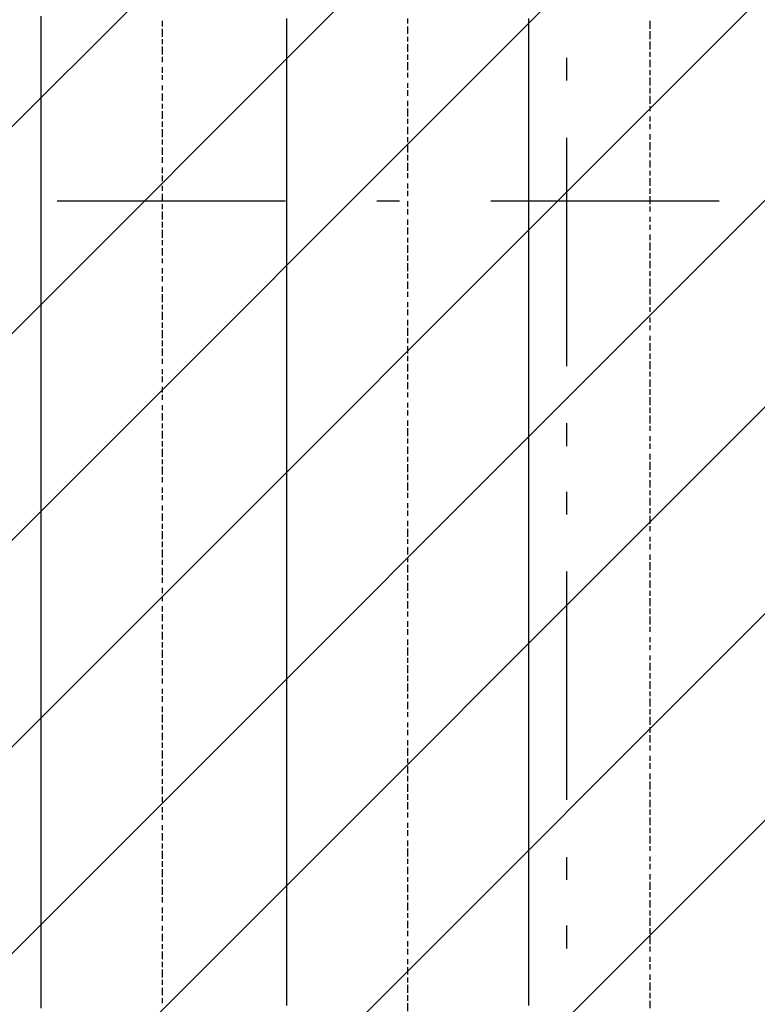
# Model space of a CAD drawing. Extents: x 997 to 109698, y 921 to 94021.
# Tile 382 of 656: x 10800 to 12011, y 55412 to 57029. Entities that reach past the tile are written whole.
import ezdxf

# ---------------------------------------------------------------- set-up
doc = ezdxf.new("R2010")
doc.units = 0
doc.header["$MEASUREMENT"] = 0
for name, color, linetype in [('12', 7, 'CONTINUOUS'), ('28', 7, 'CONTINUOUS'), ('40', 7, 'CONTINUOUS')]:
    doc.layers.add(name, color=color, linetype=linetype)

msp = doc.modelspace()

# ---------------------------------------------------------------- linework, layer by layer
at = {"layer": '12', "color": 5}
for p, q in [((10834.630503, 57034.563401), (10834.630503, 57026.563401)), ((11237.630503, 57030.563401), (11237.630503, 57017.563401)), ((11635.630503, 57030.563401), (11635.630503, 57017.563401)), ((10834.630503, 57026.563401), (10834.630503, 57013.563401)), ((10834.630503, 57013.563401), (10834.630503, 57005.563401)), ((11237.630503, 57017.563401), (11237.630503, 57009.563401)), ((11635.630503, 57017.563401), (11635.630503, 57009.563401)), ((10834.630503, 57005.563401), (10834.630503, 56992.563401)), ((11237.630503, 57009.563401), (11237.630503, 57000.563401)), ((11237.630503, 57000.563401), (11237.630503, 56988.563401)), ((11635.630503, 57009.563401), (11635.630503, 57000.563401)), ((11635.630503, 57000.563401), (11635.630503, 56988.563401)), ((10834.630503, 56992.563401), (10834.630503, 56984.563401)), ((10834.630503, 56984.563401), (10834.630503, 56975.563401)), ((11237.630503, 56988.563401), (11237.630503, 56979.563401)), ((11635.630503, 56988.563401), (11635.630503, 56979.563401)), ((10834.630503, 56975.563401), (10834.630503, 56962.563401)), ((11237.630503, 56979.563401), (11237.630503, 56971.563401)), ((11237.630503, 56971.563401), (11237.630503, 56958.563401)), ((11635.630503, 56979.563401), (11635.630503, 56967.563401)), ((11635.630503, 56967.563401), (11635.630503, 56958.563401)), ((10834.630503, 56962.563401), (10834.630503, 56954.563401)), ((10834.630503, 56954.563401), (10834.630503, 56945.563401)), ((11237.630503, 56958.563401), (11237.630503, 56950.563401)), ((11237.630503, 56950.563401), (11237.630503, 56937.563401)), ((11635.630503, 56958.563401), (11635.630503, 56950.563401)), ((11635.630503, 56950.563401), (11635.630503, 56937.563401)), ((10834.630503, 56945.563401), (10834.630503, 56933.563401)), ((10834.630503, 56933.563401), (10834.630503, 56924.563401)), ((11237.630503, 56937.563401), (11237.630503, 56929.563401)), ((11635.630503, 56937.563401), (11635.630503, 56929.563401)), ((10834.630503, 56924.563401), (10834.630503, 56916.563401)), ((10834.630503, 56916.563401), (10834.630503, 56903.563401)), ((11237.630503, 56929.563401), (11237.630503, 56920.563401)), ((11237.630503, 56920.563401), (11237.630503, 56907.563401)), ((11635.630503, 56929.563401), (11635.630503, 56920.563401)), ((11635.630503, 56920.563401), (11635.630503, 56907.563401)), ((10834.630503, 56903.563401), (10834.630503, 56895.563401)), ((11237.630503, 56907.563401), (11237.630503, 56899.563401)), ((11635.630503, 56907.563401), (11635.630503, 56899.563401)), ((10834.630503, 56895.563401), (10834.630503, 56882.563401)), ((11237.630503, 56899.563401), (11237.630503, 56890.563401)), ((11237.630503, 56890.563401), (11237.630503, 56878.563401)), ((11635.630503, 56899.563401), (11635.630503, 56890.563401)), ((11635.630503, 56890.563401), (11635.630503, 56878.563401)), ((10834.630503, 56882.563401), (10834.630503, 56874.563401)), ((10834.630503, 56874.563401), (10834.630503, 56865.563401)), ((11237.630503, 56878.563401), (11237.630503, 56869.563401)), ((11237.630503, 56869.563401), (11237.630503, 56861.563401)), ((11635.630503, 56878.563401), (11635.630503, 56869.563401)), ((11635.630503, 56869.563401), (11635.630503, 56861.563401)), ((10834.630503, 56865.563401), (10834.630503, 56852.563401)), ((10834.630503, 56852.563401), (10834.630503, 56844.563401)), ((11237.630503, 56861.563401), (11237.630503, 56848.563401)), ((11635.630503, 56861.563401), (11635.630503, 56848.563401)), ((10834.630503, 56844.563401), (10834.630503, 56835.563401)), ((10834.630503, 56835.563401), (10834.630503, 56823.563401)), ((11237.630503, 56848.563401), (11237.630503, 56840.563401)), ((11237.630503, 56840.563401), (11237.630503, 56827.563401)), ((11635.630503, 56848.563401), (11635.630503, 56840.563401)), ((11635.630503, 56840.563401), (11635.630503, 56827.563401)), ((10834.630503, 56823.563401), (10834.630503, 56814.563401)), ((11237.630503, 56827.563401), (11237.630503, 56818.563401)), ((11635.630503, 56827.563401), (11635.630503, 56818.563401)), ((10834.630503, 56814.563401), (10834.630503, 56806.563401)), ((10834.630503, 56806.563401), (10834.630503, 56793.563401)), ((11237.630503, 56818.563401), (11237.630503, 56810.563401)), ((11237.630503, 56810.563401), (11237.630503, 56797.563401)), ((11635.630503, 56818.563401), (11635.630503, 56810.563401)), ((11635.630503, 56810.563401), (11635.630503, 56797.563401)), ((10834.630503, 56793.563401), (10834.630503, 56785.563401)), ((11237.630503, 56797.563401), (11237.630503, 56789.563401)), ((11237.630503, 56789.563401), (11237.630503, 56780.563401)), ((11635.630503, 56797.563401), (11635.630503, 56789.563401)), ((11635.630503, 56789.563401), (11635.630503, 56780.563401)), ((10834.630503, 56785.563401), (10834.630503, 56776.563401)), ((10834.630503, 56776.563401), (10834.630503, 56763.563401)), ((11237.630503, 56780.563401), (11237.630503, 56768.563401)), ((11635.630503, 56780.563401), (11635.630503, 56768.563401)), ((10834.630503, 56763.563401), (10834.630503, 56755.563401)), ((10834.630503, 56755.563401), (10834.630503, 56742.563401)), ((11237.630503, 56768.563401), (11237.630503, 56759.563401)), ((11237.630503, 56759.563401), (11237.630503, 56751.563401)), ((11635.630503, 56768.563401), (11635.630503, 56759.563401)), ((11635.630503, 56759.563401), (11635.630503, 56751.563401)), ((10834.630503, 56742.563401), (10834.630503, 56734.563401)), ((11237.630503, 56751.563401), (11237.630503, 56738.563401)), ((11237.630503, 56738.563401), (11237.630503, 56730.563401)), ((11635.630503, 56751.563401), (11635.630503, 56738.563401)), ((11635.630503, 56738.563401), (11635.630503, 56730.563401)), ((10834.630503, 56734.563401), (10834.630503, 56725.563401)), ((10834.630503, 56725.563401), (10834.630503, 56713.563401)), ((11237.630503, 56730.563401), (11237.630503, 56717.563401)), ((11635.630503, 56730.563401), (11635.630503, 56717.563401)), ((10834.630503, 56713.563401), (10834.630503, 56704.563401)), ((11237.630503, 56717.563401), (11237.630503, 56708.563401)), ((11237.630503, 56708.563401), (11237.630503, 56700.563401)), ((11635.630503, 56717.563401), (11635.630503, 56708.563401)), ((11635.630503, 56708.563401), (11635.630503, 56700.563401)), ((10834.630503, 56704.563401), (10834.630503, 56696.563401)), ((10834.630503, 56696.563401), (10834.630503, 56683.563401)), ((11237.630503, 56700.563401), (11237.630503, 56687.563401)), ((11635.630503, 56700.563401), (11635.630503, 56687.563401)), ((10834.630503, 56683.563401), (10834.630503, 56675.563401)), ((10834.630503, 56675.563401), (10834.630503, 56666.563401)), ((11237.630503, 56687.563401), (11237.630503, 56679.563401)), ((11237.630503, 56679.563401), (11237.630503, 56670.563401)), ((11635.630503, 56687.563401), (11635.630503, 56679.563401)), ((11635.630503, 56679.563401), (11635.630503, 56670.563401)), ((10834.630503, 56666.563401), (10834.630503, 56653.563401)), ((11237.630503, 56670.563401), (11237.630503, 56658.563401)), ((11237.630503, 56658.563401), (11237.630503, 56649.563401)), ((11635.630503, 56670.563401), (11635.630503, 56658.563401)), ((11635.630503, 56658.563401), (11635.630503, 56649.563401)), ((10834.630503, 56653.563401), (10834.630503, 56645.563401)), ((10834.630503, 56645.563401), (10834.630503, 56632.563401)), ((11237.630503, 56649.563401), (11237.630503, 56641.563401)), ((11237.630503, 56641.563401), (11237.630503, 56628.563401)), ((11635.630503, 56649.563401), (11635.630503, 56641.563401)), ((11635.630503, 56641.563401), (11635.630503, 56628.563401)), ((10834.630503, 56632.563401), (10834.630503, 56624.563401)), ((11237.630503, 56628.563401), (11237.630503, 56620.563401)), ((11635.630503, 56628.563401), (11635.630503, 56620.563401)), ((10834.630503, 56624.563401), (10834.630503, 56615.563401)), ((10834.630503, 56615.563401), (10834.630503, 56603.563401)), ((11237.630503, 56620.563401), (11237.630503, 56607.563401)), ((11635.630503, 56620.563401), (11635.630503, 56607.563401)), ((10834.630503, 56603.563401), (10834.630503, 56594.563401)), ((10834.630503, 56594.563401), (10834.630503, 56586.563401)), ((11237.630503, 56607.563401), (11237.630503, 56598.563401)), ((11237.630503, 56598.563401), (11237.630503, 56590.563401)), ((11635.630503, 56607.563401), (11635.630503, 56598.563401)), ((11635.630503, 56598.563401), (11635.630503, 56590.563401)), ((10834.630503, 56586.563401), (10834.630503, 56573.563401)), ((11237.630503, 56590.563401), (11237.630503, 56577.563401)), ((11237.630503, 56577.563401), (11237.630503, 56569.563401)), ((11635.630503, 56590.563401), (11635.630503, 56577.563401)), ((11635.630503, 56577.563401), (11635.630503, 56569.563401)), ((10834.630503, 56573.563401), (10834.630503, 56564.563401)), ((10834.630503, 56564.563401), (10834.630503, 56556.563401)), ((11237.630503, 56569.563401), (11237.630503, 56560.563401)), ((11237.630503, 56560.563401), (11237.630503, 56548.563401)), ((11635.630503, 56569.563401), (11635.630503, 56560.563401)), ((11635.630503, 56560.563401), (11635.630503, 56548.563401)), ((10834.630503, 56556.563401), (10834.630503, 56543.563401)), ((11237.630503, 56548.563401), (11237.630503, 56539.563401)), ((11635.630503, 56548.563401), (11635.630503, 56539.563401)), ((10834.630503, 56543.563401), (10834.630503, 56535.563401)), ((10834.630503, 56535.563401), (10834.630503, 56522.563401)), ((11237.630503, 56539.563401), (11237.630503, 56531.563401)), ((11237.630503, 56531.563401), (11237.630503, 56518.563401)), ((11635.630503, 56539.563401), (11635.630503, 56531.563401)), ((11635.630503, 56531.563401), (11635.630503, 56518.563401)), ((10834.630503, 56522.563401), (10834.630503, 56514.563401)), ((10834.630503, 56514.563401), (10834.630503, 56505.563401)), ((11237.630503, 56518.563401), (11237.630503, 56509.563401)), ((11635.630503, 56518.563401), (11635.630503, 56509.563401)), ((10834.630503, 56505.563401), (10834.630503, 56492.563401)), ((11237.630503, 56509.563401), (11237.630503, 56501.563401)), ((11237.630503, 56501.563401), (11237.630503, 56488.563401)), ((11635.630503, 56509.563401), (11635.630503, 56497.563401)), ((11635.630503, 56497.563401), (11635.630503, 56488.563401)), ((10834.630503, 56492.563401), (10834.630503, 56484.563401)), ((10834.630503, 56484.563401), (10834.630503, 56476.563401)), ((11237.630503, 56488.563401), (11237.630503, 56480.563401)), ((11237.630503, 56480.563401), (11237.630503, 56467.563401)), ((11635.630503, 56488.563401), (11635.630503, 56480.563401)), ((11635.630503, 56480.563401), (11635.630503, 56467.563401)), ((10834.630503, 56476.563401), (10834.630503, 56463.563401)), ((10834.630503, 56463.563401), (10834.630503, 56454.563401)), ((11237.630503, 56467.563401), (11237.630503, 56459.563401)), ((11635.630503, 56467.563401), (11635.630503, 56459.563401)), ((10834.630503, 56454.563401), (10834.630503, 56446.563401)), ((11237.630503, 56459.563401), (11237.630503, 56450.563401)), ((11237.630503, 56450.563401), (11237.630503, 56437.563401)), ((11635.630503, 56459.563401), (11635.630503, 56450.563401)), ((11635.630503, 56450.563401), (11635.630503, 56437.563401)), ((10834.630503, 56446.563401), (10834.630503, 56433.563401)), ((10834.630503, 56433.563401), (10834.630503, 56425.563401)), ((11237.630503, 56437.563401), (11237.630503, 56429.563401)), ((11635.630503, 56437.563401), (11635.630503, 56429.563401)), ((10834.630503, 56425.563401), (10834.630503, 56412.563401)), ((11237.630503, 56429.563401), (11237.630503, 56421.563401)), ((11237.630503, 56421.563401), (11237.630503, 56408.563401)), ((11635.630503, 56429.563401), (11635.630503, 56421.563401)), ((11635.630503, 56421.563401), (11635.630503, 56408.563401)), ((10834.630503, 56412.563401), (10834.630503, 56404.563401)), ((10834.630503, 56404.563401), (10834.630503, 56395.563401)), ((11237.630503, 56408.563401), (11237.630503, 56399.563401)), ((11237.630503, 56399.563401), (11237.630503, 56391.563401)), ((11635.630503, 56408.563401), (11635.630503, 56399.563401)), ((11635.630503, 56399.563401), (11635.630503, 56387.563401)), ((10834.630503, 56395.563401), (10834.630503, 56382.563401)), ((10834.630503, 56382.563401), (10834.630503, 56374.563401)), ((11237.630503, 56391.563401), (11237.630503, 56378.563401)), ((11635.630503, 56387.563401), (11635.630503, 56378.563401)), ((10834.630503, 56374.563401), (10834.630503, 56365.563401)), ((11237.630503, 56378.563401), (11237.630503, 56370.563401)), ((11237.630503, 56370.563401), (11237.630503, 56357.563401)), ((11635.630503, 56378.563401), (11635.630503, 56370.563401)), ((11635.630503, 56370.563401), (11635.630503, 56357.563401)), ((10834.630503, 56365.563401), (10834.630503, 56353.563401)), ((10834.630503, 56353.563401), (10834.630503, 56344.563401)), ((11237.630503, 56357.563401), (11237.630503, 56349.563401)), ((11635.630503, 56357.563401), (11635.630503, 56349.563401)), ((10834.630503, 56344.563401), (10834.630503, 56336.563401)), ((10834.630503, 56336.563401), (10834.630503, 56323.563401)), ((11237.630503, 56349.563401), (11237.630503, 56340.563401)), ((11237.630503, 56340.563401), (11237.630503, 56327.563401)), ((11635.630503, 56349.563401), (11635.630503, 56340.563401)), ((11635.630503, 56340.563401), (11635.630503, 56327.563401)), ((10834.630503, 56323.563401), (10834.630503, 56315.563401)), ((11237.630503, 56327.563401), (11237.630503, 56319.563401)), ((11237.630503, 56319.563401), (11237.630503, 56310.563401)), ((11635.630503, 56327.563401), (11635.630503, 56319.563401)), ((11635.630503, 56319.563401), (11635.630503, 56310.563401)), ((10834.630503, 56315.563401), (10834.630503, 56302.563401)), ((10834.630503, 56302.563401), (10834.630503, 56294.563401)), ((11237.630503, 56310.563401), (11237.630503, 56298.563401)), ((11635.630503, 56310.563401), (11635.630503, 56298.563401)), ((10834.630503, 56294.563401), (10834.630503, 56285.563401)), ((10834.630503, 56285.563401), (10834.630503, 56272.563401)), ((11237.630503, 56298.563401), (11237.630503, 56289.563401)), ((11237.630503, 56289.563401), (11237.630503, 56281.563401)), ((11635.630503, 56298.563401), (11635.630503, 56289.563401)), ((11635.630503, 56289.563401), (11635.630503, 56281.563401)), ((10834.630503, 56272.563401), (10834.630503, 56264.563401)), ((11237.630503, 56281.563401), (11237.630503, 56268.563401)), ((11635.630503, 56281.563401), (11635.630503, 56268.563401)), ((10834.630503, 56264.563401), (10834.630503, 56255.563401)), ((10834.630503, 56255.563401), (10834.630503, 56243.563401)), ((11237.630503, 56268.563401), (11237.630503, 56260.563401)), ((11237.630503, 56260.563401), (11237.630503, 56247.563401)), ((11635.630503, 56268.563401), (11635.630503, 56260.563401)), ((11635.630503, 56260.563401), (11635.630503, 56247.563401)), ((10834.630503, 56243.563401), (10834.630503, 56234.563401)), ((11237.630503, 56247.563401), (11237.630503, 56239.563401)), ((11237.630503, 56239.563401), (11237.630503, 56230.563401)), ((11635.630503, 56247.563401), (11635.630503, 56239.563401)), ((11635.630503, 56239.563401), (11635.630503, 56230.563401)), ((10834.630503, 56234.563401), (10834.630503, 56226.563401)), ((10834.630503, 56226.563401), (10834.630503, 56213.563401)), ((11237.630503, 56230.563401), (11237.630503, 56217.563401)), ((11635.630503, 56230.563401), (11635.630503, 56217.563401)), ((10834.630503, 56213.563401), (10834.630503, 56205.563401)), ((10834.630503, 56205.563401), (10834.630503, 56196.563401)), ((11237.630503, 56217.563401), (11237.630503, 56209.563401)), ((11237.630503, 56209.563401), (11237.630503, 56200.563401)), ((11635.630503, 56217.563401), (11635.630503, 56209.563401)), ((11635.630503, 56209.563401), (11635.630503, 56200.563401)), ((10834.630503, 56196.563401), (10834.630503, 56183.563401)), ((11237.630503, 56200.563401), (11237.630503, 56188.563401)), ((11237.630503, 56188.563401), (11237.630503, 56179.563401)), ((11635.630503, 56200.563401), (11635.630503, 56188.563401)), ((11635.630503, 56188.563401), (11635.630503, 56179.563401)), ((10834.630503, 56183.563401), (10834.630503, 56175.563401)), ((10834.630503, 56175.563401), (10834.630503, 56162.563401)), ((11237.630503, 56179.563401), (11237.630503, 56171.563401)), ((11635.630503, 56179.563401), (11635.630503, 56171.563401)), ((10834.630503, 56162.563401), (10834.630503, 56154.563401)), ((11237.630503, 56171.563401), (11237.630503, 56158.563401)), ((11237.630503, 56158.563401), (11237.630503, 56150.563401)), ((11635.630503, 56171.563401), (11635.630503, 56158.563401)), ((11635.630503, 56158.563401), (11635.630503, 56150.563401)), ((10834.630503, 56154.563401), (10834.630503, 56145.563401)), ((10834.630503, 56145.563401), (10834.630503, 56133.563401)), ((11237.630503, 56150.563401), (11237.630503, 56137.563401)), ((11635.630503, 56150.563401), (11635.630503, 56137.563401)), ((10834.630503, 56133.563401), (10834.630503, 56124.563401)), ((10834.630503, 56124.563401), (10834.630503, 56116.563401)), ((11237.630503, 56137.563401), (11237.630503, 56128.563401)), ((11237.630503, 56128.563401), (11237.630503, 56120.563401)), ((11635.630503, 56137.563401), (11635.630503, 56128.563401)), ((11635.630503, 56128.563401), (11635.630503, 56120.563401)), ((10834.630503, 56116.563401), (10834.630503, 56103.563401)), ((11237.630503, 56120.563401), (11237.630503, 56107.563401)), ((11237.630503, 56107.563401), (11237.630503, 56099.563401)), ((11635.630503, 56120.563401), (11635.630503, 56107.563401)), ((11635.630503, 56107.563401), (11635.630503, 56099.563401)), ((10834.630503, 56103.563401), (10834.630503, 56095.563401)), ((10834.630503, 56095.563401), (10834.630503, 56086.563401)), ((11237.630503, 56099.563401), (11237.630503, 56090.563401)), ((11635.630503, 56099.563401), (11635.630503, 56090.563401)), ((10834.630503, 56086.563401), (10834.630503, 56073.563401)), ((11237.630503, 56090.563401), (11237.630503, 56078.563401)), ((11237.630503, 56078.563401), (11237.630503, 56069.563401)), ((11635.630503, 56090.563401), (11635.630503, 56078.563401)), ((11635.630503, 56078.563401), (11635.630503, 56069.563401)), ((10834.630503, 56073.563401), (10834.630503, 56065.563401)), ((10834.630503, 56065.563401), (10834.630503, 56052.563401)), ((11237.630503, 56069.563401), (11237.630503, 56061.563401)), ((11237.630503, 56061.563401), (11237.630503, 56048.563401)), ((11635.630503, 56069.563401), (11635.630503, 56061.563401)), ((11635.630503, 56061.563401), (11635.630503, 56048.563401)), ((10834.630503, 56052.563401), (10834.630503, 56044.563401)), ((10834.630503, 56044.563401), (10834.630503, 56035.563401)), ((11237.630503, 56048.563401), (11237.630503, 56040.563401)), ((11635.630503, 56048.563401), (11635.630503, 56040.563401)), ((10834.630503, 56035.563401), (10834.630503, 56023.563401)), ((11237.630503, 56040.563401), (11237.630503, 56027.563401)), ((11237.630503, 56027.563401), (11237.630503, 56018.563401)), ((11635.630503, 56040.563401), (11635.630503, 56027.563401)), ((11635.630503, 56027.563401), (11635.630503, 56018.563401)), ((10834.630503, 56023.563401), (10834.630503, 56014.563401)), ((10834.630503, 56014.563401), (10834.630503, 56006.563401)), ((11237.630503, 56018.563401), (11237.630503, 56010.563401)), ((11237.630503, 56010.563401), (11237.630503, 55997.563401)), ((11635.630503, 56018.563401), (11635.630503, 56010.563401)), ((11635.630503, 56010.563401), (11635.630503, 55997.563401)), ((10834.630503, 56006.563401), (10834.630503, 55993.563401)), ((11237.630503, 55997.563401), (11237.630503, 55989.563401)), ((11635.630503, 55997.563401), (11635.630503, 55989.563401)), ((10834.630503, 55993.563401), (10834.630503, 55984.563401)), ((10834.630503, 55984.563401), (10834.630503, 55976.563401)), ((11237.630503, 55989.563401), (11237.630503, 55980.563401)), ((11237.630503, 55980.563401), (11237.630503, 55968.563401)), ((11635.630503, 55989.563401), (11635.630503, 55980.563401)), ((11635.630503, 55980.563401), (11635.630503, 55968.563401)), ((10834.630503, 55976.563401), (10834.630503, 55963.563401)), ((10834.630503, 55963.563401), (10834.630503, 55955.563401)), ((11237.630503, 55968.563401), (11237.630503, 55959.563401)), ((11635.630503, 55968.563401), (11635.630503, 55959.563401)), ((10834.630503, 55955.563401), (10834.630503, 55942.563401)), ((11237.630503, 55959.563401), (11237.630503, 55951.563401)), ((11237.630503, 55951.563401), (11237.630503, 55938.563401)), ((11635.630503, 55959.563401), (11635.630503, 55951.563401)), ((11635.630503, 55951.563401), (11635.630503, 55938.563401)), ((10834.630503, 55942.563401), (10834.630503, 55934.563401)), ((10834.630503, 55934.563401), (10834.630503, 55925.563401)), ((11237.630503, 55938.563401), (11237.630503, 55929.563401)), ((11635.630503, 55938.563401), (11635.630503, 55929.563401)), ((10834.630503, 55925.563401), (10834.630503, 55913.563401)), ((10834.630503, 55913.563401), (10834.630503, 55904.563401)), ((11237.630503, 55929.563401), (11237.630503, 55921.563401)), ((11237.630503, 55921.563401), (11237.630503, 55908.563401)), ((11635.630503, 55929.563401), (11635.630503, 55917.563401)), ((11635.630503, 55917.563401), (11635.630503, 55908.563401)), ((10834.630503, 55904.563401), (10834.630503, 55896.563401)), ((11237.630503, 55908.563401), (11237.630503, 55900.563401)), ((11237.630503, 55900.563401), (11237.630503, 55887.563401)), ((11635.630503, 55908.563401), (11635.630503, 55900.563401)), ((11635.630503, 55900.563401), (11635.630503, 55887.563401)), ((10834.630503, 55896.563401), (10834.630503, 55883.563401)), ((10834.630503, 55883.563401), (10834.630503, 55874.563401)), ((11237.630503, 55887.563401), (11237.630503, 55879.563401)), ((11635.630503, 55887.563401), (11635.630503, 55879.563401)), ((10834.630503, 55874.563401), (10834.630503, 55866.563401)), ((10834.630503, 55866.563401), (10834.630503, 55853.563401)), ((11237.630503, 55879.563401), (11237.630503, 55870.563401)), ((11237.630503, 55870.563401), (11237.630503, 55857.563401)), ((11635.630503, 55879.563401), (11635.630503, 55870.563401)), ((11635.630503, 55870.563401), (11635.630503, 55857.563401)), ((10834.630503, 55853.563401), (10834.630503, 55845.563401)), ((11237.630503, 55857.563401), (11237.630503, 55849.563401)), ((11237.630503, 55849.563401), (11237.630503, 55841.563401)), ((11635.630503, 55857.563401), (11635.630503, 55849.563401)), ((11635.630503, 55849.563401), (11635.630503, 55841.563401)), ((10834.630503, 55845.563401), (10834.630503, 55832.563401)), ((11237.630503, 55841.563401), (11237.630503, 55828.563401)), ((11635.630503, 55841.563401), (11635.630503, 55828.563401)), ((10834.630503, 55832.563401), (10834.630503, 55824.563401)), ((10834.630503, 55824.563401), (10834.630503, 55815.563401)), ((11237.630503, 55828.563401), (11237.630503, 55819.563401)), ((11237.630503, 55819.563401), (11237.630503, 55811.563401)), ((11635.630503, 55828.563401), (11635.630503, 55819.563401)), ((11635.630503, 55819.563401), (11635.630503, 55807.563401)), ((10834.630503, 55815.563401), (10834.630503, 55802.563401)), ((10834.630503, 55802.563401), (10834.630503, 55794.563401)), ((11237.630503, 55811.563401), (11237.630503, 55798.563401)), ((11635.630503, 55807.563401), (11635.630503, 55798.563401)), ((10834.630503, 55794.563401), (10834.630503, 55786.563401)), ((10834.630503, 55786.563401), (10834.630503, 55773.563401)), ((11237.630503, 55798.563401), (11237.630503, 55790.563401)), ((11237.630503, 55790.563401), (11237.630503, 55777.563401)), ((11635.630503, 55798.563401), (11635.630503, 55790.563401)), ((11635.630503, 55790.563401), (11635.630503, 55777.563401)), ((10834.630503, 55773.563401), (10834.630503, 55764.563401)), ((11237.630503, 55777.563401), (11237.630503, 55769.563401)), ((11237.630503, 55769.563401), (11237.630503, 55760.563401)), ((11635.630503, 55777.563401), (11635.630503, 55769.563401)), ((11635.630503, 55769.563401), (11635.630503, 55760.563401)), ((10834.630503, 55764.563401), (10834.630503, 55756.563401)), ((10834.630503, 55756.563401), (10834.630503, 55743.563401)), ((11237.630503, 55760.563401), (11237.630503, 55747.563401)), ((11635.630503, 55760.563401), (11635.630503, 55747.563401)), ((10834.630503, 55743.563401), (10834.630503, 55735.563401)), ((10834.630503, 55735.563401), (10834.630503, 55722.563401)), ((11237.630503, 55747.563401), (11237.630503, 55739.563401)), ((11237.630503, 55739.563401), (11237.630503, 55731.563401)), ((11635.630503, 55747.563401), (11635.630503, 55739.563401)), ((11635.630503, 55739.563401), (11635.630503, 55731.563401)), ((10834.630503, 55722.563401), (10834.630503, 55714.563401)), ((11237.630503, 55731.563401), (11237.630503, 55718.563401)), ((11635.630503, 55731.563401), (11635.630503, 55718.563401)), ((10834.630503, 55714.563401), (10834.630503, 55705.563401)), ((10834.630503, 55705.563401), (10834.630503, 55692.563401)), ((11237.630503, 55718.563401), (11237.630503, 55709.563401)), ((11237.630503, 55709.563401), (11237.630503, 55701.563401)), ((11635.630503, 55718.563401), (11635.630503, 55709.563401)), ((11635.630503, 55709.563401), (11635.630503, 55701.563401)), ((10834.630503, 55692.563401), (10834.630503, 55684.563401)), ((11237.630503, 55701.563401), (11237.630503, 55688.563401)), ((11237.630503, 55688.563401), (11237.630503, 55680.563401)), ((11635.630503, 55701.563401), (11635.630503, 55688.563401)), ((11635.630503, 55688.563401), (11635.630503, 55680.563401)), ((10834.630503, 55684.563401), (10834.630503, 55675.563401)), ((10834.630503, 55675.563401), (10834.630503, 55663.563401)), ((11237.630503, 55680.563401), (11237.630503, 55667.563401)), ((11635.630503, 55680.563401), (11635.630503, 55667.563401)), ((10834.630503, 55663.563401), (10834.630503, 55654.563401)), ((11237.630503, 55667.563401), (11237.630503, 55659.563401)), ((11237.630503, 55659.563401), (11237.630503, 55650.563401)), ((11635.630503, 55667.563401), (11635.630503, 55659.563401)), ((11635.630503, 55659.563401), (11635.630503, 55650.563401)), ((10834.630503, 55654.563401), (10834.630503, 55646.563401)), ((10834.630503, 55646.563401), (10834.630503, 55633.563401)), ((11237.630503, 55650.563401), (11237.630503, 55637.563401)), ((11635.630503, 55650.563401), (11635.630503, 55637.563401)), ((10834.630503, 55633.563401), (10834.630503, 55625.563401)), ((10834.630503, 55625.563401), (10834.630503, 55616.563401)), ((11237.630503, 55637.563401), (11237.630503, 55629.563401)), ((11237.630503, 55629.563401), (11237.630503, 55620.563401)), ((11635.630503, 55637.563401), (11635.630503, 55629.563401)), ((11635.630503, 55629.563401), (11635.630503, 55620.563401)), ((10834.630503, 55616.563401), (10834.630503, 55604.563401)), ((11237.630503, 55620.563401), (11237.630503, 55608.563401)), ((11237.630503, 55608.563401), (11237.630503, 55599.563401)), ((11635.630503, 55620.563401), (11635.630503, 55608.563401)), ((11635.630503, 55608.563401), (11635.630503, 55599.563401)), ((10834.630503, 55604.563401), (10834.630503, 55595.563401)), ((10834.630503, 55595.563401), (10834.630503, 55582.563401)), ((11237.630503, 55599.563401), (11237.630503, 55591.563401)), ((11237.630503, 55591.563401), (11237.630503, 55578.563401)), ((11635.630503, 55599.563401), (11635.630503, 55591.563401)), ((11635.630503, 55591.563401), (11635.630503, 55578.563401)), ((10834.630503, 55582.563401), (10834.630503, 55574.563401)), ((10834.630503, 55574.563401), (10834.630503, 55565.563401)), ((11237.630503, 55578.563401), (11237.630503, 55570.563401)), ((11635.630503, 55578.563401), (11635.630503, 55570.563401)), ((10834.630503, 55565.563401), (10834.630503, 55553.563401)), ((11237.630503, 55570.563401), (11237.630503, 55557.563401)), ((11635.630503, 55570.563401), (11635.630503, 55557.563401)), ((10834.630503, 55553.563401), (10834.630503, 55544.563401)), ((10834.630503, 55544.563401), (10834.630503, 55536.563401)), ((11237.630503, 55557.563401), (11237.630503, 55548.563401)), ((11237.630503, 55548.563401), (11237.630503, 55540.563401)), ((11635.630503, 55557.563401), (11635.630503, 55548.563401)), ((11635.630503, 55548.563401), (11635.630503, 55540.563401)), ((10834.630503, 55536.563401), (10834.630503, 55523.563401)), ((11237.630503, 55540.563401), (11237.630503, 55527.563401)), ((11237.630503, 55527.563401), (11237.630503, 55519.563401)), ((11635.630503, 55540.563401), (11635.630503, 55527.563401)), ((11635.630503, 55527.563401), (11635.630503, 55519.563401)), ((10834.630503, 55523.563401), (10834.630503, 55515.563401)), ((10834.630503, 55515.563401), (10834.630503, 55506.563401)), ((11237.630503, 55519.563401), (11237.630503, 55510.563401)), ((11237.630503, 55510.563401), (11237.630503, 55498.563401)), ((11635.630503, 55519.563401), (11635.630503, 55510.563401)), ((11635.630503, 55510.563401), (11635.630503, 55498.563401)), ((10834.630503, 55506.563401), (10834.630503, 55493.563401)), ((10834.630503, 55493.563401), (10834.630503, 55485.563401)), ((11237.630503, 55498.563401), (11237.630503, 55489.563401)), ((11635.630503, 55498.563401), (11635.630503, 55489.563401)), ((10834.630503, 55485.563401), (10834.630503, 55472.563401)), ((11237.630503, 55489.563401), (11237.630503, 55481.563401)), ((11237.630503, 55481.563401), (11237.630503, 55468.563401)), ((11635.630503, 55489.563401), (11635.630503, 55481.563401)), ((11635.630503, 55481.563401), (11635.630503, 55468.563401)), ((10834.630503, 55472.563401), (10834.630503, 55464.563401)), ((10834.630503, 55464.563401), (10834.630503, 55455.563401)), ((11237.630503, 55468.563401), (11237.630503, 55460.563401)), ((11635.630503, 55468.563401), (11635.630503, 55460.563401)), ((10834.630503, 55455.563401), (10834.630503, 55443.563401)), ((11237.630503, 55460.563401), (11237.630503, 55447.563401)), ((11237.630503, 55447.563401), (11237.630503, 55438.563401)), ((11635.630503, 55460.563401), (11635.630503, 55447.563401)), ((11635.630503, 55447.563401), (11635.630503, 55438.563401)), ((10834.630503, 55443.563401), (10834.630503, 55434.563401)), ((10834.630503, 55434.563401), (10834.630503, 55426.563401)), ((11237.630503, 55438.563401), (11237.630503, 55430.563401)), ((11237.630503, 55430.563401), (11237.630503, 55417.563401)), ((11635.630503, 55438.563401), (11635.630503, 55430.563401)), ((11635.630503, 55430.563401), (11635.630503, 55417.563401)), ((10834.630503, 55426.563401), (10834.630503, 55413.563401)), ((10834.630503, 55413.563401), (10834.630503, 55405.563401)), ((11237.630503, 55417.563401), (11237.630503, 55409.563401)), ((11635.630503, 55417.563401), (11635.630503, 55409.563401))]:
    msp.add_line(p, q, dxfattribs=at)
at = {"layer": '12', "color": 1}
for p, q in [((11436.630503, 57030.563401), (11436.630503, 57022.563401)), ((11033.630503, 57026.563401), (11033.630503, 57017.563401)), ((11033.630503, 57013.563401), (11033.630503, 57000.563401)), ((11436.630503, 57017.563401), (11436.630503, 57005.563401)), ((11834.630503, 57026.563401), (11834.630503, 57013.563401)), ((11436.630503, 57000.563401), (11436.630503, 56992.563401)), ((11834.630503, 57009.563401), (11834.630503, 57005.563401)), ((11834.630503, 57005.563401), (11834.630503, 56996.563401)), ((11033.630503, 56996.563401), (11033.630503, 56988.563401)), ((11033.630503, 56984.563401), (11033.630503, 56971.563401)), ((11436.630503, 56988.563401), (11436.630503, 56975.563401)), ((11834.630503, 56992.563401), (11834.630503, 56979.563401)), ((11033.630503, 56967.563401), (11033.630503, 56958.563401)), ((11436.630503, 56971.563401), (11436.630503, 56962.563401)), ((11834.630503, 56975.563401), (11834.630503, 56967.563401)), ((11033.630503, 56950.563401), (11033.630503, 56941.563401)), ((11436.630503, 56958.563401), (11436.630503, 56945.563401)), ((11834.630503, 56962.563401), (11834.630503, 56950.563401)), ((11033.630503, 56937.563401), (11033.630503, 56929.563401)), ((11436.630503, 56941.563401), (11436.630503, 56933.563401)), ((11834.630503, 56945.563401), (11834.630503, 56937.563401)), ((11834.630503, 56933.563401), (11834.630503, 56920.563401)), ((11033.630503, 56920.563401), (11033.630503, 56912.563401)), ((11436.630503, 56924.563401), (11436.630503, 56916.563401)), ((11834.630503, 56916.563401), (11834.630503, 56907.563401)), ((11033.630503, 56907.563401), (11033.630503, 56895.563401)), ((11436.630503, 56912.563401), (11436.630503, 56903.563401)), ((11834.630503, 56903.563401), (11834.630503, 56890.563401)), ((11033.630503, 56890.563401), (11033.630503, 56882.563401)), ((11436.630503, 56895.563401), (11436.630503, 56886.563401)), ((11834.630503, 56886.563401), (11834.630503, 56878.563401)), ((11033.630503, 56878.563401), (11033.630503, 56865.563401)), ((11436.630503, 56882.563401), (11436.630503, 56869.563401)), ((11834.630503, 56869.563401), (11834.630503, 56861.563401)), ((11033.630503, 56861.563401), (11033.630503, 56852.563401)), ((11436.630503, 56865.563401), (11436.630503, 56857.563401)), ((11436.630503, 56852.563401), (11436.630503, 56840.563401)), ((11834.630503, 56857.563401), (11834.630503, 56848.563401)), ((11033.630503, 56848.563401), (11033.630503, 56835.563401)), ((11436.630503, 56835.563401), (11436.630503, 56827.563401)), ((11834.630503, 56840.563401), (11834.630503, 56831.563401)), ((11033.630503, 56831.563401), (11033.630503, 56823.563401)), ((11436.630503, 56823.563401), (11436.630503, 56810.563401)), ((11834.630503, 56827.563401), (11834.630503, 56814.563401)), ((11033.630503, 56818.563401), (11033.630503, 56806.563401)), ((11436.630503, 56806.563401), (11436.630503, 56797.563401)), ((11834.630503, 56810.563401), (11834.630503, 56802.563401)), ((11033.630503, 56802.563401), (11033.630503, 56793.563401)), ((11436.630503, 56793.563401), (11436.630503, 56780.563401)), ((11834.630503, 56797.563401), (11834.630503, 56785.563401)), ((11033.630503, 56785.563401), (11033.630503, 56776.563401)), ((11033.630503, 56772.563401), (11033.630503, 56763.563401)), ((11436.630503, 56776.563401), (11436.630503, 56768.563401)), ((11834.630503, 56780.563401), (11834.630503, 56772.563401)), ((11033.630503, 56755.563401), (11033.630503, 56747.563401)), ((11436.630503, 56759.563401), (11436.630503, 56751.563401)), ((11834.630503, 56768.563401), (11834.630503, 56755.563401)), ((11033.630503, 56742.563401), (11033.630503, 56730.563401)), ((11436.630503, 56747.563401), (11436.630503, 56738.563401)), ((11834.630503, 56751.563401), (11834.630503, 56742.563401)), ((11834.630503, 56738.563401), (11834.630503, 56725.563401)), ((11033.630503, 56725.563401), (11033.630503, 56717.563401)), ((11436.630503, 56730.563401), (11436.630503, 56721.563401)), ((11033.630503, 56713.563401), (11033.630503, 56700.563401)), ((11436.630503, 56717.563401), (11436.630503, 56708.563401)), ((11834.630503, 56721.563401), (11834.630503, 56713.563401)), ((11033.630503, 56696.563401), (11033.630503, 56687.563401)), ((11436.630503, 56700.563401), (11436.630503, 56691.563401)), ((11834.630503, 56704.563401), (11834.630503, 56696.563401)), ((11834.630503, 56691.563401), (11834.630503, 56683.563401)), ((11033.630503, 56683.563401), (11033.630503, 56670.563401)), ((11436.630503, 56687.563401), (11436.630503, 56675.563401)), ((11834.630503, 56675.563401), (11834.630503, 56666.563401)), ((11033.630503, 56666.563401), (11033.630503, 56658.563401)), ((11436.630503, 56670.563401), (11436.630503, 56662.563401)), ((11436.630503, 56658.563401), (11436.630503, 56645.563401)), ((11834.630503, 56662.563401), (11834.630503, 56649.563401)), ((11033.630503, 56653.563401), (11033.630503, 56641.563401)), ((11436.630503, 56641.563401), (11436.630503, 56632.563401)), ((11834.630503, 56645.563401), (11834.630503, 56636.563401)), ((11033.630503, 56636.563401), (11033.630503, 56628.563401)), ((11436.630503, 56628.563401), (11436.630503, 56615.563401)), ((11834.630503, 56632.563401), (11834.630503, 56620.563401)), ((11033.630503, 56620.563401), (11033.630503, 56611.563401)), ((11436.630503, 56611.563401), (11436.630503, 56603.563401)), ((11834.630503, 56615.563401), (11834.630503, 56607.563401)), ((11033.630503, 56607.563401), (11033.630503, 56598.563401)), ((11436.630503, 56598.563401), (11436.630503, 56586.563401)), ((11834.630503, 56603.563401), (11834.630503, 56590.563401)), ((11033.630503, 56590.563401), (11033.630503, 56581.563401)), ((11033.630503, 56577.563401), (11033.630503, 56564.563401)), ((11436.630503, 56581.563401), (11436.630503, 56573.563401)), ((11834.630503, 56586.563401), (11834.630503, 56577.563401)), ((11033.630503, 56560.563401), (11033.630503, 56552.563401)), ((11436.630503, 56564.563401), (11436.630503, 56556.563401)), ((11834.630503, 56573.563401), (11834.630503, 56560.563401)), ((11033.630503, 56548.563401), (11033.630503, 56535.563401)), ((11436.630503, 56552.563401), (11436.630503, 56543.563401)), ((11834.630503, 56556.563401), (11834.630503, 56548.563401)), ((11033.630503, 56531.563401), (11033.630503, 56522.563401)), ((11436.630503, 56535.563401), (11436.630503, 56526.563401)), ((11834.630503, 56539.563401), (11834.630503, 56531.563401)), ((11033.630503, 56518.563401), (11033.630503, 56505.563401)), ((11436.630503, 56522.563401), (11436.630503, 56509.563401)), ((11834.630503, 56526.563401), (11834.630503, 56518.563401)), ((11033.630503, 56501.563401), (11033.630503, 56492.563401)), ((11436.630503, 56505.563401), (11436.630503, 56497.563401)), ((11834.630503, 56509.563401), (11834.630503, 56501.563401)), ((11834.630503, 56497.563401), (11834.630503, 56484.563401)), ((11033.630503, 56488.563401), (11033.630503, 56476.563401)), ((11436.630503, 56492.563401), (11436.630503, 56480.563401)), ((11834.630503, 56480.563401), (11834.630503, 56471.563401)), ((11033.630503, 56471.563401), (11033.630503, 56463.563401)), ((11436.630503, 56476.563401), (11436.630503, 56467.563401)), ((11436.630503, 56463.563401), (11436.630503, 56450.563401)), ((11834.630503, 56467.563401), (11834.630503, 56454.563401)), ((11033.630503, 56454.563401), (11033.630503, 56446.563401)), ((11834.630503, 56450.563401), (11834.630503, 56442.563401)), ((11033.630503, 56442.563401), (11033.630503, 56433.563401)), ((11436.630503, 56446.563401), (11436.630503, 56437.563401)), ((11436.630503, 56433.563401), (11436.630503, 56421.563401)), ((11834.630503, 56437.563401), (11834.630503, 56425.563401)), ((11033.630503, 56425.563401), (11033.630503, 56416.563401)), ((11436.630503, 56416.563401), (11436.630503, 56408.563401)), ((11834.630503, 56421.563401), (11834.630503, 56412.563401)), ((11033.630503, 56412.563401), (11033.630503, 56404.563401)), ((11436.630503, 56399.563401), (11436.630503, 56391.563401)), ((11834.630503, 56408.563401), (11834.630503, 56395.563401)), ((11033.630503, 56395.563401), (11033.630503, 56387.563401)), ((11033.630503, 56382.563401), (11033.630503, 56370.563401)), ((11436.630503, 56387.563401), (11436.630503, 56378.563401)), ((11834.630503, 56391.563401), (11834.630503, 56382.563401)), ((11436.630503, 56370.563401), (11436.630503, 56361.563401)), ((11834.630503, 56378.563401), (11834.630503, 56365.563401)), ((11033.630503, 56365.563401), (11033.630503, 56357.563401)), ((11033.630503, 56353.563401), (11033.630503, 56340.563401)), ((11436.630503, 56357.563401), (11436.630503, 56344.563401)), ((11834.630503, 56361.563401), (11834.630503, 56353.563401)), ((11033.630503, 56336.563401), (11033.630503, 56327.563401)), ((11436.630503, 56340.563401), (11436.630503, 56332.563401)), ((11834.630503, 56344.563401), (11834.630503, 56336.563401)), ((11033.630503, 56323.563401), (11033.630503, 56310.563401)), ((11436.630503, 56327.563401), (11436.630503, 56315.563401)), ((11834.630503, 56332.563401), (11834.630503, 56323.563401)), ((11033.630503, 56306.563401), (11033.630503, 56298.563401)), ((11436.630503, 56310.563401), (11436.630503, 56302.563401)), ((11834.630503, 56315.563401), (11834.630503, 56306.563401)), ((11834.630503, 56302.563401), (11834.630503, 56289.563401)), ((11033.630503, 56294.563401), (11033.630503, 56281.563401)), ((11436.630503, 56298.563401), (11436.630503, 56285.563401)), ((11834.630503, 56285.563401), (11834.630503, 56277.563401)), ((11033.630503, 56277.563401), (11033.630503, 56268.563401)), ((11436.630503, 56281.563401), (11436.630503, 56272.563401)), ((11834.630503, 56272.563401), (11834.630503, 56260.563401)), ((11033.630503, 56260.563401), (11033.630503, 56251.563401)), ((11436.630503, 56268.563401), (11436.630503, 56255.563401)), ((11834.630503, 56255.563401), (11834.630503, 56247.563401)), ((11033.630503, 56247.563401), (11033.630503, 56239.563401)), ((11436.630503, 56251.563401), (11436.630503, 56243.563401)), ((11834.630503, 56243.563401), (11834.630503, 56230.563401)), ((11033.630503, 56230.563401), (11033.630503, 56222.563401)), ((11436.630503, 56234.563401), (11436.630503, 56226.563401)), ((11436.630503, 56222.563401), (11436.630503, 56213.563401)), ((11834.630503, 56226.563401), (11834.630503, 56217.563401)), ((11033.630503, 56217.563401), (11033.630503, 56205.563401)), ((11436.630503, 56205.563401), (11436.630503, 56196.563401)), ((11834.630503, 56213.563401), (11834.630503, 56200.563401)), ((11033.630503, 56200.563401), (11033.630503, 56192.563401)), ((11033.630503, 56188.563401), (11033.630503, 56175.563401)), ((11436.630503, 56192.563401), (11436.630503, 56179.563401)), ((11834.630503, 56196.563401), (11834.630503, 56188.563401)), ((11436.630503, 56175.563401), (11436.630503, 56167.563401)), ((11834.630503, 56179.563401), (11834.630503, 56171.563401)), ((11033.630503, 56171.563401), (11033.630503, 56162.563401)), ((11033.630503, 56158.563401), (11033.630503, 56145.563401)), ((11436.630503, 56162.563401), (11436.630503, 56150.563401)), ((11834.630503, 56167.563401), (11834.630503, 56158.563401)), ((11033.630503, 56141.563401), (11033.630503, 56133.563401)), ((11436.630503, 56145.563401), (11436.630503, 56137.563401)), ((11834.630503, 56150.563401), (11834.630503, 56141.563401)), ((11033.630503, 56128.563401), (11033.630503, 56116.563401)), ((11436.630503, 56133.563401), (11436.630503, 56120.563401)), ((11834.630503, 56137.563401), (11834.630503, 56124.563401)), ((11033.630503, 56112.563401), (11033.630503, 56103.563401)), ((11436.630503, 56116.563401), (11436.630503, 56107.563401)), ((11834.630503, 56120.563401), (11834.630503, 56112.563401)), ((11834.630503, 56107.563401), (11834.630503, 56095.563401)), ((11033.630503, 56095.563401), (11033.630503, 56086.563401)), ((11436.630503, 56103.563401), (11436.630503, 56090.563401)), ((11033.630503, 56082.563401), (11033.630503, 56073.563401)), ((11436.630503, 56086.563401), (11436.630503, 56078.563401)), ((11834.630503, 56090.563401), (11834.630503, 56082.563401)), ((11834.630503, 56078.563401), (11834.630503, 56065.563401)), ((11033.630503, 56065.563401), (11033.630503, 56056.563401)), ((11436.630503, 56073.563401), (11436.630503, 56061.563401)), ((11834.630503, 56061.563401), (11834.630503, 56052.563401)), ((11033.630503, 56052.563401), (11033.630503, 56040.563401)), ((11436.630503, 56056.563401), (11436.630503, 56048.563401)), ((11834.630503, 56048.563401), (11834.630503, 56035.563401)), ((11033.630503, 56035.563401), (11033.630503, 56027.563401)), ((11436.630503, 56040.563401), (11436.630503, 56031.563401)), ((11436.630503, 56027.563401), (11436.630503, 56018.563401)), ((11834.630503, 56031.563401), (11834.630503, 56023.563401)), ((11033.630503, 56023.563401), (11033.630503, 56010.563401)), ((11436.630503, 56010.563401), (11436.630503, 56001.563401)), ((11834.630503, 56014.563401), (11834.630503, 56006.563401)), ((11033.630503, 56006.563401), (11033.630503, 55997.563401)), ((11436.630503, 55997.563401), (11436.630503, 55984.563401)), ((11834.630503, 56001.563401), (11834.630503, 55993.563401)), ((11033.630503, 55993.563401), (11033.630503, 55980.563401)), ((11436.630503, 55980.563401), (11436.630503, 55972.563401)), ((11834.630503, 55984.563401), (11834.630503, 55976.563401)), ((11033.630503, 55976.563401), (11033.630503, 55968.563401)), ((11033.630503, 55963.563401), (11033.630503, 55951.563401)), ((11436.630503, 55968.563401), (11436.630503, 55955.563401)), ((11834.630503, 55972.563401), (11834.630503, 55959.563401)), ((11033.630503, 55946.563401), (11033.630503, 55938.563401)), ((11436.630503, 55951.563401), (11436.630503, 55942.563401)), ((11834.630503, 55955.563401), (11834.630503, 55946.563401)), ((11436.630503, 55938.563401), (11436.630503, 55925.563401)), ((11834.630503, 55942.563401), (11834.630503, 55929.563401)), ((11033.630503, 55929.563401), (11033.630503, 55921.563401)), ((11033.630503, 55917.563401), (11033.630503, 55908.563401)), ((11436.630503, 55921.563401), (11436.630503, 55913.563401)), ((11834.630503, 55925.563401), (11834.630503, 55917.563401)), ((11834.630503, 55913.563401), (11834.630503, 55900.563401)), ((11033.630503, 55900.563401), (11033.630503, 55891.563401)), ((11436.630503, 55908.563401), (11436.630503, 55896.563401)), ((11033.630503, 55887.563401), (11033.630503, 55874.563401)), ((11436.630503, 55891.563401), (11436.630503, 55883.563401)), ((11834.630503, 55896.563401), (11834.630503, 55887.563401)), ((11834.630503, 55883.563401), (11834.630503, 55870.563401)), ((11033.630503, 55870.563401), (11033.630503, 55862.563401)), ((11436.630503, 55874.563401), (11436.630503, 55866.563401)), ((11834.630503, 55866.563401), (11834.630503, 55857.563401)), ((11033.630503, 55857.563401), (11033.630503, 55845.563401)), ((11436.630503, 55862.563401), (11436.630503, 55853.563401)), ((11834.630503, 55853.563401), (11834.630503, 55841.563401)), ((11033.630503, 55841.563401), (11033.630503, 55832.563401)), ((11436.630503, 55845.563401), (11436.630503, 55836.563401)), ((11834.630503, 55836.563401), (11834.630503, 55828.563401)), ((11033.630503, 55828.563401), (11033.630503, 55815.563401)), ((11436.630503, 55832.563401), (11436.630503, 55819.563401)), ((11834.630503, 55819.563401), (11834.630503, 55811.563401)), ((11033.630503, 55811.563401), (11033.630503, 55802.563401)), ((11436.630503, 55815.563401), (11436.630503, 55807.563401)), ((11436.630503, 55802.563401), (11436.630503, 55790.563401)), ((11834.630503, 55807.563401), (11834.630503, 55798.563401)), ((11033.630503, 55798.563401), (11033.630503, 55786.563401)), ((11436.630503, 55786.563401), (11436.630503, 55777.563401)), ((11834.630503, 55790.563401), (11834.630503, 55781.563401)), ((11033.630503, 55781.563401), (11033.630503, 55773.563401)), ((11033.630503, 55769.563401), (11033.630503, 55756.563401)), ((11436.630503, 55773.563401), (11436.630503, 55760.563401)), ((11834.630503, 55777.563401), (11834.630503, 55764.563401)), ((11033.630503, 55752.563401), (11033.630503, 55743.563401)), ((11436.630503, 55756.563401), (11436.630503, 55747.563401)), ((11834.630503, 55760.563401), (11834.630503, 55752.563401)), ((11033.630503, 55735.563401), (11033.630503, 55726.563401)), ((11436.630503, 55743.563401), (11436.630503, 55731.563401)), ((11834.630503, 55747.563401), (11834.630503, 55735.563401)), ((11033.630503, 55722.563401), (11033.630503, 55714.563401)), ((11436.630503, 55726.563401), (11436.630503, 55718.563401)), ((11834.630503, 55731.563401), (11834.630503, 55722.563401)), ((11033.630503, 55705.563401), (11033.630503, 55697.563401)), ((11436.630503, 55709.563401), (11436.630503, 55701.563401)), ((11834.630503, 55718.563401), (11834.630503, 55705.563401)), ((11033.630503, 55692.563401), (11033.630503, 55680.563401)), ((11436.630503, 55697.563401), (11436.630503, 55688.563401)), ((11834.630503, 55701.563401), (11834.630503, 55692.563401)), ((11834.630503, 55688.563401), (11834.630503, 55675.563401)), ((11033.630503, 55675.563401), (11033.630503, 55667.563401)), ((11436.630503, 55680.563401), (11436.630503, 55671.563401)), ((11834.630503, 55671.563401), (11834.630503, 55663.563401)), ((11033.630503, 55663.563401), (11033.630503, 55650.563401)), ((11436.630503, 55667.563401), (11436.630503, 55654.563401)), ((11033.630503, 55646.563401), (11033.630503, 55637.563401)), ((11436.630503, 55650.563401), (11436.630503, 55642.563401)), ((11834.630503, 55654.563401), (11834.630503, 55646.563401)), ((11834.630503, 55642.563401), (11834.630503, 55633.563401)), ((11033.630503, 55633.563401), (11033.630503, 55620.563401)), ((11436.630503, 55637.563401), (11436.630503, 55625.563401)), ((11834.630503, 55625.563401), (11834.630503, 55616.563401)), ((11033.630503, 55616.563401), (11033.630503, 55608.563401)), ((11436.630503, 55620.563401), (11436.630503, 55612.563401)), ((11436.630503, 55608.563401), (11436.630503, 55595.563401)), ((11834.630503, 55612.563401), (11834.630503, 55599.563401)), ((11033.630503, 55604.563401), (11033.630503, 55591.563401)), ((11436.630503, 55591.563401), (11436.630503, 55582.563401)), ((11834.630503, 55595.563401), (11834.630503, 55587.563401)), ((11033.630503, 55587.563401), (11033.630503, 55578.563401)), ((11436.630503, 55578.563401), (11436.630503, 55565.563401)), ((11834.630503, 55582.563401), (11834.630503, 55570.563401)), ((11033.630503, 55570.563401), (11033.630503, 55561.563401)), ((11436.630503, 55561.563401), (11436.630503, 55553.563401)), ((11834.630503, 55565.563401), (11834.630503, 55557.563401)), ((11033.630503, 55557.563401), (11033.630503, 55548.563401)), ((11436.630503, 55548.563401), (11436.630503, 55536.563401)), ((11834.630503, 55553.563401), (11834.630503, 55540.563401)), ((11033.630503, 55540.563401), (11033.630503, 55532.563401)), ((11033.630503, 55527.563401), (11033.630503, 55515.563401)), ((11436.630503, 55532.563401), (11436.630503, 55523.563401)), ((11834.630503, 55536.563401), (11834.630503, 55527.563401)), ((11033.630503, 55510.563401), (11033.630503, 55502.563401)), ((11436.630503, 55515.563401), (11436.630503, 55506.563401)), ((11834.630503, 55523.563401), (11834.630503, 55510.563401)), ((11033.630503, 55498.563401), (11033.630503, 55485.563401)), ((11436.630503, 55502.563401), (11436.630503, 55493.563401)), ((11834.630503, 55506.563401), (11834.630503, 55498.563401)), ((11033.630503, 55481.563401), (11033.630503, 55472.563401)), ((11436.630503, 55485.563401), (11436.630503, 55477.563401)), ((11834.630503, 55489.563401), (11834.630503, 55481.563401)), ((11834.630503, 55477.563401), (11834.630503, 55468.563401)), ((11033.630503, 55468.563401), (11033.630503, 55455.563401)), ((11436.630503, 55472.563401), (11436.630503, 55460.563401)), ((11033.630503, 55451.563401), (11033.630503, 55443.563401)), ((11436.630503, 55455.563401), (11436.630503, 55447.563401)), ((11834.630503, 55460.563401), (11834.630503, 55451.563401)), ((11834.630503, 55447.563401), (11834.630503, 55434.563401)), ((11033.630503, 55438.563401), (11033.630503, 55426.563401)), ((11436.630503, 55443.563401), (11436.630503, 55430.563401)), ((11834.630503, 55430.563401), (11834.630503, 55421.563401)), ((11033.630503, 55421.563401), (11033.630503, 55413.563401)), ((11436.630503, 55426.563401), (11436.630503, 55417.563401)), ((11436.630503, 55413.563401), (11436.630503, 55400.563401)), ((11834.630503, 55417.563401), (11834.630503, 55405.563401))]:
    msp.add_line(p, q, dxfattribs=at)
at = {"layer": '28', "color": 2}
for p, q in [((12620.06251, 58685.955237), (6572.636205, 52638.528933)), ((12959.473764, 58685.955237), (6572.636205, 52299.117678)), ((13298.885019, 58685.955237), (6572.636205, 51959.706423)), ((13638.296274, 58685.955237), (6572.636205, 51620.295168)), ((13977.707529, 58685.955237), (6572.636205, 51280.883913)), ((14317.118784, 58685.955237), (6572.636205, 50941.472658)), ((14656.530039, 58685.955237), (6572.636205, 50602.061403)), ((14995.941294, 58685.955237), (6572.636205, 50262.650148))]:
    msp.add_line(p, q, dxfattribs=at)
at = {"layer": '28', "color": 4}
for p, q in [((11236.130503, 56730.563401), (10861.130503, 56730.563401)), ((11948.630503, 56730.563401), (11573.630503, 56730.563401))]:
    msp.add_line(p, q, dxfattribs=at)
at = {"layer": '28', "color": 4, "linetype": 'Continuous'}
msp.add_line((11423.630503, 56730.563401), (11386.130503, 56730.563401), dxfattribs=at)
at = {"layer": '40', "color": 8, "linetype": 'Continuous'}
for p, q in [((11697.636205, 56965.954238), (11697.636205, 56928.454238)), ((11697.636205, 56834.704238), (11697.636205, 56459.704238)), ((11697.636205, 56365.954238), (11697.636205, 56328.454238)), ((11697.636205, 56253.454238), (11697.636205, 56215.954238)), ((11697.636205, 56122.204238), (11697.636205, 55747.204238)), ((11697.636205, 55653.454238), (11697.636205, 55615.954238)), ((11697.636205, 55540.954238), (11697.636205, 55503.454238))]:
    msp.add_line(p, q, dxfattribs=at)

doc.saveas('drawing.dxf')
